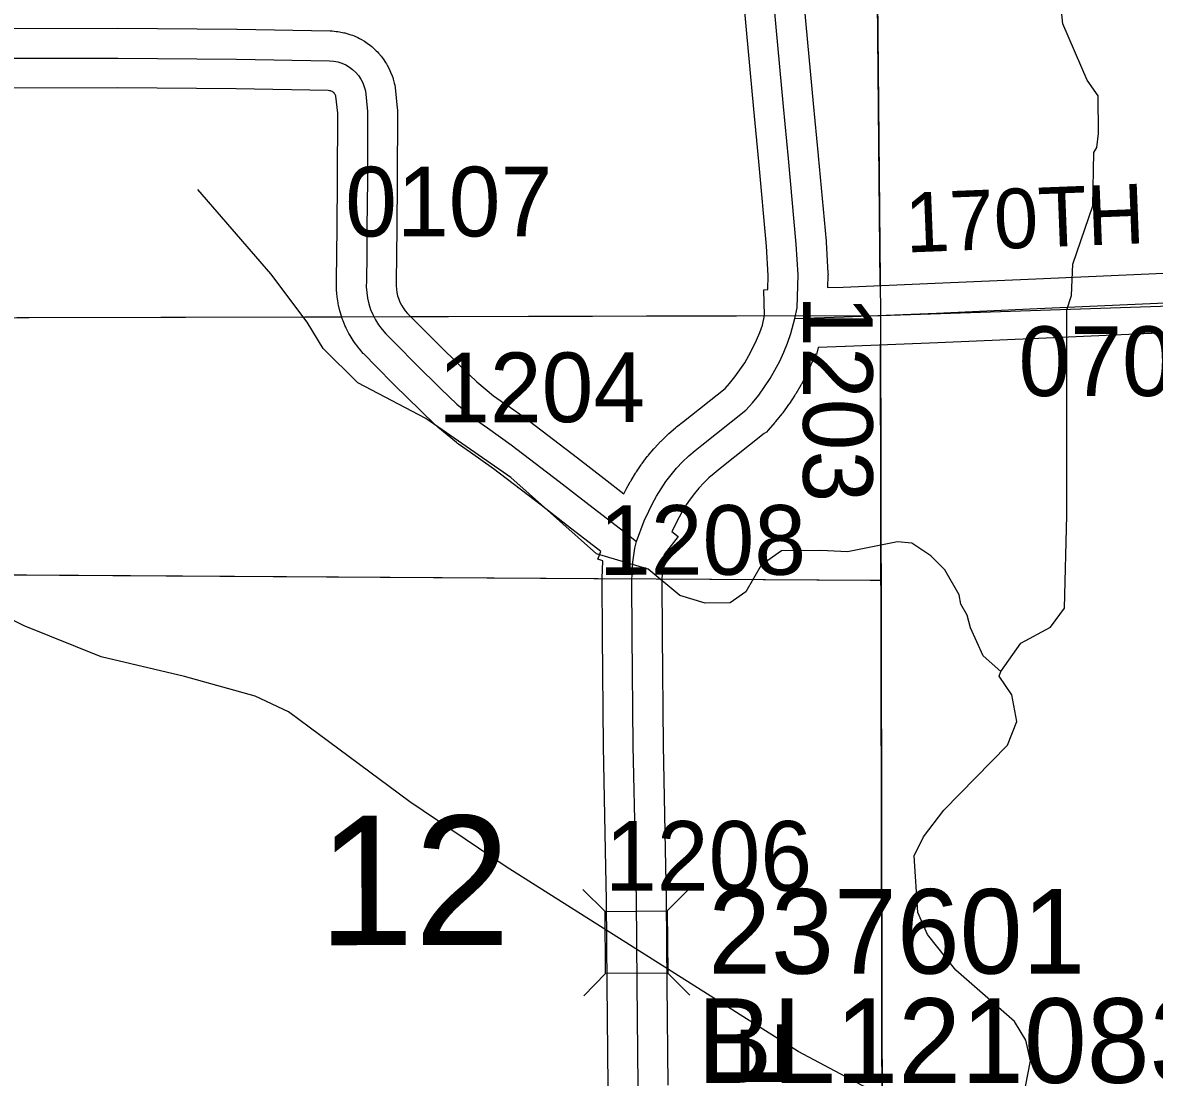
# Model space of a CAD drawing. Extents: x 23.6 to 68.7, y -63 to -29.
# Drawn here: x 37.766 to 38.904, y -41.451 to -40.391 of the extents above; entities that cross this region are included whole.
import ezdxf

# ---------------------------------------------------------------- set-up
doc = ezdxf.new("R2010")
doc.units = 0
for name, color, linetype in [('tdCoHydroRiver', 7, 'Continuous'), ('tdCoSecRdNmbr', 7, 'Continuous'), ('tdCoSecRdTxt', 7, 'Continuous'), ('tdCoSecRteBand', 7, 'Continuous'), ('tdCoSecRteCL', 7, 'Continuous'), ('tdCoSectLine', 7, 'Continuous'), ('tdCoSectLinePart', 7, 'Continuous'), ('tdCoSectNmbr', 7, 'Continuous'), ('tdCoStrucSec', 7, 'Continuous'), ('tdCoStrucSecCoName', 7, 'Continuous'), ('tdCoStrucSecFHWANum', 7, 'Continuous'), ('tdCoSurfGravel', 7, 'Continuous'), ('tdCoTwpBndry', 7, 'Continuous'), ('tdCoTwpBndryShd', 7, 'Continuous')]:
    doc.layers.add(name, color=color, linetype=linetype)

msp = doc.modelspace()

# ---------------------------------------------------------------- linework, layer by layer
at = {"layer": 'tdCoHydroRiver'}
for points in [[(38.7499, -41.0428), (38.7702, -41.0142), (38.8, -40.9982), (38.8141, -40.9791), (38.8165, -40.8859), (38.8164, -40.6792), (38.821, -40.6649), (38.8224, -40.6333), (38.8424, -40.5748), (38.8436, -40.5211), (38.8467, -40.5163), (38.8481, -40.5021), (38.8478, -40.4642), (38.8367, -40.4485), (38.8125, -40.3919), (38.8074, -40.343), (38.7978, -40.3273), (38.7785, -40.2864), (38.7654, -40.2234), (38.7622, -40.2203), (38.7622, -40.2139), (38.7542, -40.1998), (38.7379, -40.1368), (38.7312, -40.0926)], [(38.7499, -41.0428), (38.7324, -41.0271), (38.7195, -40.9988), (38.7163, -40.9862), (38.7099, -40.9752), (38.7082, -40.9657), (38.6938, -40.9406), (38.6795, -40.9265), (38.6604, -40.914), (38.6462, -40.9126), (38.5958, -40.9225), (38.569, -40.9211), (38.5295, -40.9214), (38.5091, -40.9358), (38.4935, -40.9627), (38.4778, -40.9739), (38.4526, -40.9741), (38.4273, -40.9664), (38.3955, -40.9399), (38.3433, -40.9245), (38.2574, -40.8478), (38.1717, -40.7885), (38.1035, -40.7528), (38.0685, -40.7183), (38.0525, -40.6916), (38.0158, -40.643), (37.9425, -40.5583)], [(38.7681, -41.5477), (38.7221, -41.5181), (38.5462, -41.4248), (38.2527, -41.2393), (38.1558, -41.1738), (38.0336, -41.0833), (38.0003, -41.0677), (37.9291, -41.0478), (37.8453, -41.028), (37.7677, -40.997), (37.698, -40.9628), (37.5999, -40.9352), (37.4245, -40.9145)], [(38.7681, -41.5477), (38.7677, -41.4925), (38.7723, -41.4719), (38.7799, -41.434), (38.775, -41.4135), (38.7637, -41.3947), (38.7049, -41.343), (38.6762, -41.307), (38.6666, -41.2849), (38.663, -41.2281), (38.6723, -41.2091), (38.6926, -41.1821), (38.7568, -41.1169), (38.7661, -41.0931), (38.7611, -41.0663), (38.7483, -41.0475), (38.7499, -41.0428)]]:
    msp.add_lwpolyline(points, dxfattribs=at)
at = {"layer": 'tdCoSecRteBand'}
for points in [[(38.5503, -40.3514), (38.554, -40.3927), (38.5612, -40.4721), (38.5663, -40.5244), (38.5663, -40.5245), (38.5664, -40.5246), (38.5742, -40.6105), (38.5742, -40.611), (38.5742, -40.6114), (38.5761, -40.6425), (38.5762, -40.6437), (38.5761, -40.645), (38.5758, -40.6569)], [(38.371, -40.8644), (38.3726, -40.861), (38.3729, -40.8604), (38.3733, -40.8597), (38.3774, -40.8521), (38.3778, -40.8514), (38.3782, -40.8508), (38.3827, -40.8434), (38.3831, -40.8428), (38.3835, -40.8421), (38.3884, -40.835), (38.3888, -40.8344), (38.3893, -40.8338), (38.3945, -40.8269), (38.395, -40.8263), (38.3955, -40.8257), (38.401, -40.8192), (38.4015, -40.8186), (38.402, -40.818), (38.4079, -40.8117), (38.4085, -40.8112), (38.409, -40.8106), (38.4152, -40.8046), (38.4158, -40.8041), (38.4163, -40.8036), (38.4228, -40.7979), (38.4234, -40.7974), (38.424, -40.797), (38.4308, -40.7917), (38.4729, -40.7584), (38.4773, -40.7534), (38.4826, -40.7467), (38.4877, -40.7398), (38.4924, -40.7327), (38.4967, -40.7253), (38.5007, -40.7177), (38.5043, -40.71), (38.5076, -40.702), (38.5102, -40.6946), (38.5125, -40.6849), (38.5117, -40.6591), (38.5158, -40.659), (38.5161, -40.6448), (38.5144, -40.6155), (38.5066, -40.5301), (38.5015, -40.4778), (38.5015, -40.4777), (38.5015, -40.4776), (38.4943, -40.3981), (38.4943, -40.3981), (38.4943, -40.3981), (38.4906, -40.3572)], [(37.7094, -40.3965), (37.8619, -40.3963), (37.862, -40.3963), (37.8622, -40.3963), (37.9818, -40.3974), (37.9819, -40.3974), (37.982, -40.3974), (38.0755, -40.399), (38.0765, -40.399), (38.0775, -40.3991), (38.0817, -40.3995), (38.0834, -40.3996), (38.085, -40.3999), (38.0892, -40.4008), (38.0908, -40.4011), (38.0924, -40.4016), (38.0965, -40.4029), (38.0981, -40.4034), (38.0996, -40.4041), (38.1034, -40.4058), (38.105, -40.4065), (38.1064, -40.4073), (38.1101, -40.4094), (38.1115, -40.4103), (38.1129, -40.4113), (38.1162, -40.4138), (38.1176, -40.4148), (38.1188, -40.416), (38.1219, -40.4189), (38.1231, -40.42), (38.1242, -40.4213), (38.1269, -40.4245), (38.128, -40.4258), (38.1289, -40.4272), (38.1313, -40.4307), (38.1322, -40.4321), (38.133, -40.4336), (38.135, -40.4373), (38.1357, -40.4388), (38.1363, -40.4404), (38.1379, -40.4443), (38.1385, -40.4459), (38.1389, -40.4475), (38.14, -40.4516), (38.1405, -40.4537), (38.1408, -40.456), (38.143, -40.4767), (38.1432, -40.4784), (38.1432, -40.4801), (38.143, -40.5487), (38.143, -40.5488), (38.143, -40.5489), (38.1426, -40.5976), (38.1424, -40.624), (38.1424, -40.6242), (38.1424, -40.6243), (38.142, -40.6508), (38.1419, -40.6553), (38.1422, -40.6587), (38.1427, -40.662), (38.1434, -40.6653), (38.1445, -40.6685), (38.1458, -40.6716), (38.1473, -40.6746), (38.1491, -40.6775), (38.1511, -40.6802), (38.1535, -40.683), (38.1642, -40.6938), (38.1825, -40.7123), (38.2079, -40.7372), (38.2229, -40.7517), (38.2399, -40.7657), (38.251, -40.7735), (38.2511, -40.7735), (38.2512, -40.7736), (38.275, -40.7904), (38.2755, -40.7908), (38.2759, -40.7911), (38.3242, -40.8281), (38.3243, -40.8282), (38.3244, -40.8282), (38.3511, -40.849), (38.371, -40.8644)], [(38.3552, -41.4592), (38.3542, -41.3572), (38.3542, -41.3572), (38.3542, -41.3572), (38.3536, -41.2731), (38.3526, -41.2225), (38.3503, -41.1182), (38.3503, -41.118), (38.3503, -41.1178), (38.3493, -41.0066), (38.3493, -41.0065), (38.3493, -41.0065), (38.3491, -40.951), (38.3491, -40.9502), (38.3491, -40.9495), (38.3499, -40.9316), (38.3449, -40.9298), (38.3477, -40.9222), (38.3144, -40.8964), (38.3143, -40.8964), (38.3143, -40.8964), (38.2877, -40.8757), (38.2399, -40.8391), (38.2166, -40.8227), (38.2046, -40.8143), (38.2036, -40.8136), (38.2026, -40.8128), (38.1837, -40.7972), (38.1828, -40.7964), (38.1819, -40.7955), (38.1661, -40.7801), (38.1661, -40.7801), (38.166, -40.7801), (38.1404, -40.755), (38.1402, -40.7549), (38.14, -40.7547), (38.1215, -40.736), (38.1215, -40.7359), (38.1214, -40.7359), (38.1101, -40.7244), (38.1095, -40.7237), (38.1089, -40.7231), (38.1051, -40.7187), (38.1043, -40.7178), (38.1036, -40.7168), (38.1001, -40.7121), (38.0994, -40.7112), (38.0988, -40.7101), (38.0957, -40.7052), (38.0951, -40.7042), (38.0945, -40.7031), (38.0918, -40.6979), (38.0913, -40.6968), (38.0908, -40.6957), (38.0886, -40.6904), (38.0881, -40.6892), (38.0878, -40.6881), (38.086, -40.6825), (38.0856, -40.6814), (38.0853, -40.6802), (38.084, -40.6746), (38.0837, -40.6734), (38.0835, -40.6722), (38.0827, -40.6664), (38.0825, -40.6652), (38.0824, -40.664), (38.082, -40.6582), (38.0819, -40.657), (38.0819, -40.6558), (38.082, -40.65), (38.082, -40.6499), (38.082, -40.6499), (38.0824, -40.6235), (38.0826, -40.5971), (38.0826, -40.5971), (38.0826, -40.5971), (38.083, -40.5484), (38.0832, -40.4816), (38.0814, -40.4647), (38.0813, -40.4644), (38.081, -40.4636), (38.0806, -40.4628), (38.0801, -40.4621), (38.0796, -40.4614), (38.0789, -40.4609), (38.0782, -40.4603), (38.0775, -40.4599), (38.0767, -40.4595), (38.0759, -40.4593), (38.075, -40.4591), (38.0735, -40.459), (37.9811, -40.4574), (37.8618, -40.4563), (37.7092, -40.4565)], [(38.5758, -40.6569), (38.5915, -40.6564), (38.684, -40.6527), (38.7852, -40.6482), (38.7852, -40.6482), (38.7852, -40.6482), (38.9291, -40.6418)], [(38.9317, -40.7017), (38.7879, -40.7081), (38.6866, -40.7126), (38.6865, -40.7126), (38.6865, -40.7126), (38.5938, -40.7163), (38.5937, -40.7163), (38.5936, -40.7163), (38.5664, -40.7173), (38.5646, -40.7244), (38.5634, -40.724), (38.5596, -40.7333), (38.5593, -40.7339), (38.559, -40.7346), (38.5548, -40.7437), (38.5545, -40.7443), (38.5542, -40.745), (38.5495, -40.7539), (38.5492, -40.7545), (38.5488, -40.7551), (38.5437, -40.7638), (38.5433, -40.7644), (38.5429, -40.765), (38.5374, -40.7734), (38.537, -40.774), (38.5366, -40.7746), (38.5307, -40.7827), (38.5303, -40.7833), (38.5298, -40.7838), (38.5235, -40.7916), (38.5231, -40.7922), (38.5226, -40.7927), (38.5159, -40.8002), (38.5142, -40.8022), (38.5121, -40.8038), (38.4679, -40.8388), (38.4679, -40.8388), (38.4679, -40.8388), (38.4617, -40.8437), (38.4563, -40.8483), (38.4512, -40.8533), (38.4464, -40.8585), (38.4418, -40.8639), (38.4375, -40.8695), (38.4335, -40.8754), (38.4298, -40.8815), (38.4264, -40.8877), (38.4229, -40.8948), (38.4228, -40.895), (38.4227, -40.8952), (38.4193, -40.9021), (38.4256, -40.9071), (38.4113, -40.9252), (38.4098, -40.9356), (38.4091, -40.9515), (38.4093, -41.0061), (38.4103, -41.1171), (38.4125, -41.2213), (38.4125, -41.2213), (38.4125, -41.2213), (38.4136, -41.2721), (38.4136, -41.2723), (38.4136, -41.2725), (38.4142, -41.3567), (38.4152, -41.4585)]]:
    msp.add_lwpolyline(points, dxfattribs=at)
at = {"layer": 'tdCoSecRteCL'}
for points in [[(38.5427, -40.6881), (38.5453, -40.6773), (38.5461, -40.6442), (38.5443, -40.6132), (38.5365, -40.5273), (38.5313, -40.4749), (38.5241, -40.3954), (38.5204, -40.3541), (38.5188, -40.3401), (38.5153, -40.3245), (38.5046, -40.293), (38.4964, -40.2717), (38.4906, -40.2513), (38.4867, -40.2267), (38.4845, -40.1985), (38.4843, -40.1736), (38.4851, -40.114), (38.4859, -40.0604), (38.4876, -40.0024), (38.4892, -39.9114), (38.4902, -39.8504), (38.4909, -39.8066), (38.4911, -39.7433), (38.4925, -39.7055)], [(37.7092, -40.4265), (37.8619, -40.4263), (37.9815, -40.4274), (38.075, -40.429), (38.0792, -40.4294), (38.0833, -40.4302), (38.0874, -40.4315), (38.0912, -40.4332), (38.0949, -40.4353), (38.0982, -40.4378), (38.1013, -40.4407), (38.1041, -40.444), (38.1064, -40.4475), (38.1084, -40.4512), (38.1099, -40.4551), (38.111, -40.4592), (38.1132, -40.48), (38.113, -40.5486), (38.1126, -40.5973), (38.1124, -40.6238), (38.112, -40.6503), (38.1119, -40.6561), (38.1123, -40.6619), (38.1132, -40.6677), (38.1145, -40.6733), (38.1163, -40.6789), (38.1185, -40.6842), (38.1212, -40.6894), (38.1242, -40.6943), (38.1277, -40.699), (38.1315, -40.7034), (38.1428, -40.7149), (38.1613, -40.7336), (38.187, -40.7586), (38.2028, -40.7741), (38.2217, -40.7897), (38.2339, -40.7981), (38.2577, -40.8149), (38.306, -40.8519), (38.3327, -40.8727), (38.3705, -40.9019), (38.3835, -40.9121)], [(38.5427, -40.6881), (38.5926, -40.6864), (38.6853, -40.6827), (38.7866, -40.6781), (38.9304, -40.6718), (39.0104, -40.6687), (39.0568, -40.6668)], [(38.3835, -40.9121), (38.3912, -40.8913), (38.3959, -40.8818), (38.3996, -40.874), (38.4038, -40.8665), (38.4083, -40.8591), (38.4131, -40.852), (38.4184, -40.8451), (38.4239, -40.8385), (38.4298, -40.8322), (38.4361, -40.8262), (38.4426, -40.8206), (38.4493, -40.8152), (38.4935, -40.7803), (38.5002, -40.7728), (38.5065, -40.765), (38.5124, -40.7569), (38.5179, -40.7485), (38.5229, -40.7399), (38.5276, -40.731), (38.5318, -40.7219), (38.5356, -40.7127), (38.5389, -40.7032), (38.5427, -40.6881)], [(38.4031, -42.6831), (38.4017, -42.5908), (38.4002, -42.5004), (38.3998, -42.4539), (38.3986, -42.3643), (38.3973, -42.279), (38.3959, -42.1925), (38.3947, -42.0965), (38.3924, -41.9835), (38.3914, -41.8795), (38.3897, -41.7698), (38.3888, -41.7171), (38.3875, -41.6465), (38.3862, -41.5423), (38.3852, -41.4589), (38.3842, -41.3569), (38.3836, -41.2727), (38.3826, -41.2219), (38.3803, -41.1175), (38.3793, -41.0063), (38.3791, -40.9509), (38.3799, -40.9328), (38.3819, -40.9188), (38.3835, -40.9121)]]:
    msp.add_lwpolyline(points, dxfattribs=at)
at = {"layer": 'tdCoSectLine'}
for points in [[(38.6195, -39.6934), (38.629, -40.6849)], [(38.629, -40.6849), (39.5739, -40.6537)], [(37.6153, -40.6875), (38.629, -40.6849)], [(38.629, -40.6849), (38.6311, -41.6817)]]:
    msp.add_lwpolyline(points, dxfattribs=at)
at = {"layer": 'tdCoSectLinePart'}
for points in [[(38.6198, -39.7242), (38.6287, -40.6546)], [(38.1563, -40.6861), (38.5122, -40.6852)], [(37.6153, -40.6875), (38.0872, -40.6863)], [(38.6291, -40.7146), (38.6311, -41.6817)]]:
    msp.add_lwpolyline(points, dxfattribs=at)
at = {"layer": 'tdCoStrucSec'}
for p, q in [((38.352, -41.2839), (38.3297, -41.262)), ((38.4146, -41.2835), (38.4366, -41.2612)), ((38.4151, -41.3461), (38.4374, -41.368)), ((38.3525, -41.3465), (38.3305, -41.3688))]:
    msp.add_line(p, q, dxfattribs=at)
msp.add_lwpolyline([(38.3525, -41.3465), (38.352, -41.2839), (38.4146, -41.2835), (38.4151, -41.3461)], close=True, dxfattribs=at)
at = {"layer": 'tdCoSurfGravel'}
for points in [[(38.5427, -40.6881), (38.5453, -40.6773), (38.5461, -40.6442), (38.5443, -40.6132), (38.5365, -40.5273), (38.5313, -40.4749), (38.5241, -40.3954), (38.5204, -40.3541)], [(37.7092, -40.4265), (37.8619, -40.4263), (37.9815, -40.4274), (38.075, -40.429), (38.0792, -40.4294), (38.0833, -40.4302), (38.0874, -40.4315), (38.0912, -40.4332), (38.0949, -40.4353), (38.0982, -40.4378), (38.1013, -40.4407), (38.1041, -40.444), (38.1064, -40.4475), (38.1084, -40.4512), (38.1099, -40.4551), (38.111, -40.4592), (38.1132, -40.48), (38.113, -40.5486), (38.1126, -40.5973), (38.1124, -40.6238), (38.112, -40.6503), (38.1119, -40.6561), (38.1123, -40.6619), (38.1132, -40.6677), (38.1145, -40.6733), (38.1163, -40.6789), (38.1185, -40.6842), (38.1212, -40.6894), (38.1242, -40.6943), (38.1277, -40.699), (38.1315, -40.7034), (38.1428, -40.7149), (38.1613, -40.7336), (38.187, -40.7586), (38.2028, -40.7741), (38.2217, -40.7897), (38.2339, -40.7981), (38.2577, -40.8149), (38.306, -40.8519), (38.3327, -40.8727), (38.3705, -40.9019), (38.3835, -40.9121)], [(38.5427, -40.6881), (38.5926, -40.6864), (38.6853, -40.6827), (38.7866, -40.6781), (38.9304, -40.6718), (39.0104, -40.6687), (39.0568, -40.6668)], [(38.3835, -40.9121), (38.3912, -40.8913), (38.3959, -40.8818), (38.3996, -40.874), (38.4038, -40.8665), (38.4083, -40.8591), (38.4131, -40.852), (38.4184, -40.8451), (38.4239, -40.8385), (38.4298, -40.8322), (38.4361, -40.8262), (38.4426, -40.8206), (38.4493, -40.8152), (38.4935, -40.7803), (38.5002, -40.7728), (38.5065, -40.765), (38.5124, -40.7569), (38.5179, -40.7485), (38.5229, -40.7399), (38.5276, -40.731), (38.5318, -40.7219), (38.5356, -40.7127), (38.5389, -40.7032), (38.5427, -40.6881)], [(38.3888, -41.7171), (38.3875, -41.6465), (38.3862, -41.5423), (38.3852, -41.4589), (38.3842, -41.3569), (38.3836, -41.2727), (38.3826, -41.2219), (38.3803, -41.1175), (38.3793, -41.0063), (38.3791, -40.9509), (38.3799, -40.9328), (38.3819, -40.9188), (38.3835, -40.9121)]]:
    msp.add_lwpolyline(points, dxfattribs=at)
at = {"layer": 'tdCoTwpBndry'}
for points in [[(38.6287, -40.6549), (38.6198, -39.7242)], [(38.6628, -42.9198), (38.6617, -42.6826), (38.6314, -41.6904), (38.6311, -41.6817), (38.6291, -40.7149)], [(38.345, -40.9497), (36.6203, -40.9388)], [(38.6217, -40.9515), (38.4051, -40.9501)]]:
    msp.add_lwpolyline(points, dxfattribs=at)
at = {"layer": 'tdCoTwpBndryShd'}
for points in [[(38.5483, -33.7216), (38.5605, -34.6979), (38.5712, -35.6968), (38.5821, -36.696), (38.5961, -37.695), (38.608, -38.6971), (38.6195, -39.6934), (38.629, -40.6849), (38.6311, -41.6817)], [(38.6282, -40.9515), (38.6187, -40.9515), (38.4035, -40.9501), (38.3406, -40.9497), (36.6203, -40.9389), (36.6156, -40.689), (36.366, -40.6892), (36.3578, -40.4712), (36.0969, -40.4685), (36.0866, -39.7228), (35.618, -39.7288), (34.6227, -39.7379), (34.5909, -39.7367), (33.6218, -39.7537), (33.6062, -39.7539), (32.6597, -39.7633)]]:
    msp.add_lwpolyline(points, dxfattribs=at)

# ---------------------------------------------------------------- texts
at = {"layer": 'tdCoSecRdNmbr'}
for s, rotation, p in [('0107', 0.0299, (38.0907, -40.6056)), ('1203', 270.028, (38.5511, -40.6645)), ('0701', 0.0304, (38.7678, -40.766)), ('1204', 0.0299, (38.1841, -40.7923)), ('1208', 0.0301, (38.3459, -40.9457)), ('1206', 0.0301, (38.352, -41.2632))]:
    msp.add_text(s, height=0.07, rotation=rotation, dxfattribs=at).set_placement(p)
at = {"layer": 'tdCoSecRdTxt'}
for s, height, rotation, p in [('170TH ST', 0.06, 2.2475, (38.6549, -40.6218)), ('FISHER AVE', 0.08, 90, (38.5338, -42.029))]:
    msp.add_text(s, height=height, rotation=rotation, dxfattribs=at).set_placement(p)
at = {"layer": 'tdCoSectNmbr'}
msp.add_text('12', height=0.13, rotation=0.0298, dxfattribs=at).set_placement((38.0634, -41.3179))
at = {"layer": 'tdCoStrucSecCoName'}
msp.add_text('BL121083.0', height=0.085, dxfattribs=at).set_placement((38.4445, -41.4563))
at = {"layer": 'tdCoStrucSecFHWANum'}
msp.add_text('237601', height=0.085, dxfattribs=at).set_placement((38.4557, -41.3465))

doc.saveas('drawing.dxf')
